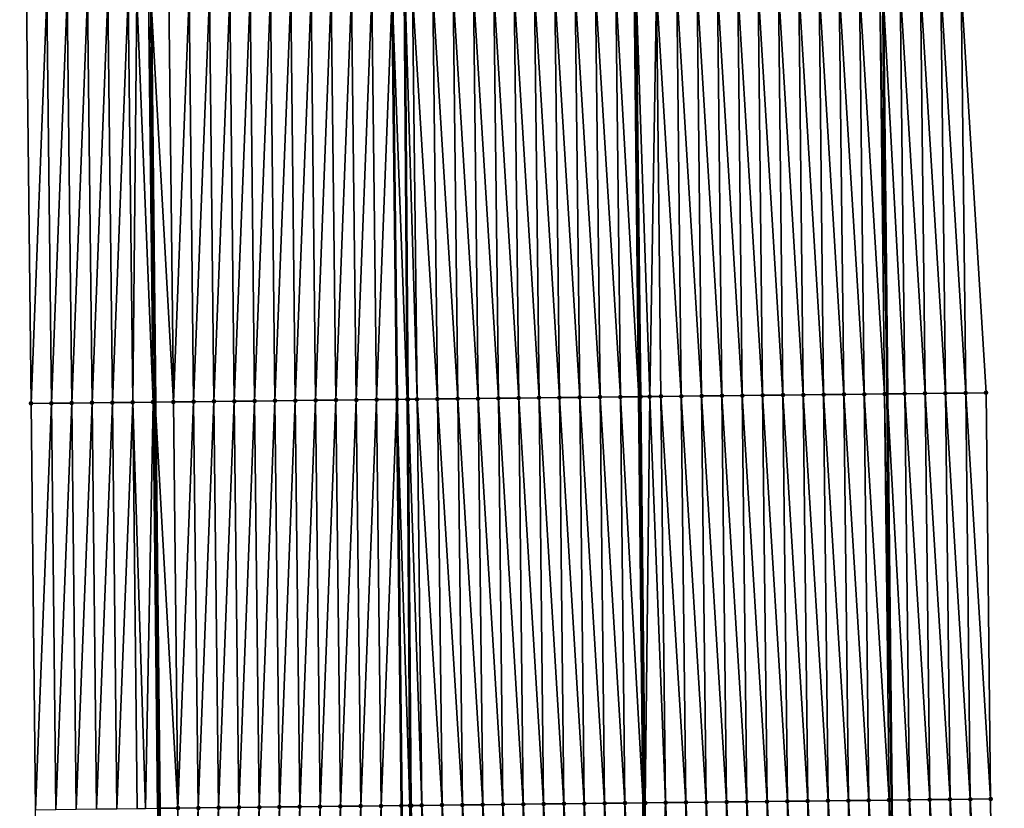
# Model space of a CAD drawing. Header units: feet. Extents: x 2010743 to 2022806, y 818705 to 837694.
# Tile 323 of 531: x 2011468 to 2011517, y 829394 to 829432. Entities that reach past the tile are written whole.
import ezdxf

# ---------------------------------------------------------------- set-up
doc = ezdxf.new("R2010")
doc.units = ezdxf.units.FT
doc.header["$MEASUREMENT"] = 0
for name, color, linetype, lineweight in [('EP_Travel Lane', 172, 'Continuous', 53), ('Road Shots', 141, 'Continuous', 100), ('STRIPING', 60, 'Continuous', 53)]:
    doc.layers.add(name, color=color, linetype=linetype, lineweight=lineweight)
doc.layers.add('I-77-MM17-21_NB-Surface-Border', color=7, linetype='Continuous')
doc.layers.add('I-77-MM17-21_NB-Surface-TIN', color=7, linetype='Continuous')

msp = doc.modelspace()

# ---------------------------------------------------------------- linework, layer by layer
at = {"layer": 'EP_Travel Lane'}
for points in [[(2011510.073, 829513.959, 319.701), (2011510.275, 829493.961, 319.572), (2011510.478, 829473.962, 319.456), (2011510.68, 829453.964, 319.32), (2011510.889, 829433.977, 319.204), (2011511.101, 829413.978, 319.111), (2011511.313, 829393.98, 319.007), (2011511.525, 829373.981, 318.9), (2011511.737, 829353.983, 318.742), (2011511.948, 829333.984, 318.616), (2011512.16, 829313.986, 318.464), (2011512.372, 829293.987, 318.354), (2011512.584, 829273.989, 318.244), (2011512.796, 829253.99, 318.126)], [(2011474.052, 829513.574, 319.955), (2011474.254, 829493.575, 319.824), (2011474.456, 829473.577, 319.69), (2011474.658, 829453.578, 319.544), (2011474.868, 829433.572, 319.424), (2011475.08, 829413.574, 319.31), (2011475.292, 829393.575, 319.206), (2011475.504, 829373.576, 319.098), (2011475.715, 829353.578, 318.956), (2011475.927, 829333.579, 318.852), (2011476.139, 829313.581, 318.726), (2011476.351, 829293.582, 318.597), (2011476.563, 829273.584, 318.471), (2011476.775, 829253.585, 318.372)]]:
    msp.add_polyline3d(points, dxfattribs=at)
at = {"layer": 'I-77-MM17-21_NB-Surface-Border', "color": 3, "linetype": 'Continuous', "lineweight": -3}
for points in [[(2011512.88, 829513.99, 319.618), (2011513.093, 829493.992, 319.485), (2011513.307, 829473.993, 319.372), (2011514.52, 829454.005, 319.215), (2011514.741, 829434.021, 319.101), (2011515.965, 829414.033, 318.979), (2011516.189, 829394.035, 318.871), (2011516.413, 829374.037, 318.757), (2011516.637, 829354.038, 318.609), (2011516.861, 829334.04, 318.463), (2011516.085, 829314.03, 318.341), (2011515.309, 829294.021, 318.255), (2011514.534, 829274.011, 318.177), (2011514.758, 829254.012, 318.068)], [(2011470.951, 829253.521, 318.21), (2011470.584, 829273.518, 318.318), (2011470.355, 829293.516, 318.447), (2011469.819, 829313.511, 318.565), (2011469.473, 829333.508, 318.682), (2011469.64, 829353.511, 318.801), (2011469.416, 829373.509, 318.931), (2011469.192, 829393.507, 319.056), (2011468.968, 829413.506, 319.161), (2011468.744, 829433.504, 319.267), (2011468.409, 829453.513, 319.373), (2011468.695, 829473.516, 319.535), (2011468.477, 829493.514, 319.673), (2011468.407, 829513.514, 319.807)]]:
    msp.add_polyline3d(points, dxfattribs=at)
at = {"layer": 'I-77-MM17-21_NB-Surface-TIN', "color": 128, "linetype": 'Continuous', "lineweight": -3}
for points in [[(2011493.967, 829413.785, 319.297), (2011493.743, 829433.784, 319.398), (2011492.743, 829433.772, 319.423)], [(2011494.967, 829413.796, 319.279), (2011494.743, 829433.795, 319.374), (2011493.743, 829433.784, 319.398)], [(2011493.967, 829413.785, 319.297), (2011494.967, 829413.796, 319.279), (2011493.743, 829433.784, 319.398)], [(2011495.967, 829413.808, 319.262), (2011495.742, 829433.806, 319.356), (2011494.743, 829433.795, 319.374)], [(2011494.967, 829413.796, 319.279), (2011495.967, 829413.808, 319.262), (2011494.743, 829433.795, 319.374)], [(2011496.966, 829413.819, 319.249), (2011496.742, 829433.818, 319.341), (2011495.742, 829433.806, 319.356)], [(2011495.967, 829413.808, 319.262), (2011496.966, 829413.819, 319.249), (2011495.742, 829433.806, 319.356)], [(2011497.966, 829413.83, 319.241), (2011497.742, 829433.829, 319.332), (2011496.742, 829433.818, 319.341)], [(2011496.966, 829413.819, 319.249), (2011497.966, 829413.83, 319.241), (2011496.742, 829433.818, 319.341)], [(2011497.742, 829433.829, 319.332), (2011498.882, 829413.841, 319.228), (2011498.67, 829433.839, 319.31)], [(2011497.966, 829413.83, 319.241), (2011498.882, 829413.841, 319.228), (2011497.742, 829433.829, 319.332)], [(2011498.966, 829413.842, 319.227), (2011498.742, 829433.84, 319.309), (2011498.67, 829433.839, 319.31)], [(2011498.966, 829413.842, 319.227), (2011498.67, 829433.839, 319.31), (2011498.882, 829413.841, 319.228)], [(2011499.415, 829413.847, 319.238), (2011499.742, 829433.851, 319.318), (2011498.742, 829433.84, 319.309)], [(2011498.966, 829413.842, 319.227), (2011499.415, 829413.847, 319.238), (2011498.742, 829433.84, 319.309)], [(2011499.415, 829413.847, 319.238), (2011499.966, 829413.853, 319.239), (2011499.742, 829433.851, 319.318)], [(2011500.966, 829413.864, 319.213), (2011500.742, 829433.863, 319.303), (2011499.742, 829433.851, 319.318)], [(2011499.966, 829413.853, 319.239), (2011500.966, 829413.864, 319.213), (2011499.742, 829433.851, 319.318)], [(2011501.966, 829413.875, 319.203), (2011501.742, 829433.874, 319.293), (2011500.742, 829433.863, 319.303)], [(2011500.966, 829413.864, 319.213), (2011501.966, 829413.875, 319.203), (2011500.742, 829433.863, 319.303)], [(2011502.966, 829413.887, 319.195), (2011502.742, 829433.885, 319.284), (2011501.742, 829433.874, 319.293)], [(2011501.966, 829413.875, 319.203), (2011502.966, 829413.887, 319.195), (2011501.742, 829433.874, 319.293)], [(2011503.966, 829413.898, 319.189), (2011503.742, 829433.896, 319.28), (2011502.742, 829433.885, 319.284)], [(2011502.966, 829413.887, 319.195), (2011503.966, 829413.898, 319.189), (2011502.742, 829433.885, 319.284)], [(2011504.966, 829413.909, 319.188), (2011504.742, 829433.908, 319.275), (2011503.742, 829433.896, 319.28)], [(2011503.966, 829413.898, 319.189), (2011504.966, 829413.909, 319.188), (2011503.742, 829433.896, 319.28)], [(2011505.966, 829413.92, 319.183), (2011505.742, 829433.919, 319.273), (2011504.742, 829433.908, 319.275)], [(2011504.966, 829413.909, 319.188), (2011505.966, 829413.92, 319.183), (2011504.742, 829433.908, 319.275)], [(2011506.966, 829413.931, 319.175), (2011506.742, 829433.93, 319.267), (2011505.742, 829433.919, 319.273)], [(2011505.966, 829413.92, 319.183), (2011506.966, 829413.931, 319.175), (2011505.742, 829433.919, 319.273)], [(2011507.966, 829413.943, 319.171), (2011507.742, 829433.941, 319.259), (2011506.742, 829433.93, 319.267)], [(2011506.966, 829413.931, 319.175), (2011507.966, 829413.943, 319.171), (2011506.742, 829433.93, 319.267)], [(2011508.966, 829413.954, 319.159), (2011508.742, 829433.953, 319.246), (2011507.742, 829433.941, 319.259)], [(2011507.966, 829413.943, 319.171), (2011508.966, 829413.954, 319.159), (2011507.742, 829433.941, 319.259)], [(2011509.966, 829413.965, 319.145), (2011509.742, 829433.964, 319.237), (2011508.742, 829433.953, 319.246)], [(2011508.966, 829413.954, 319.159), (2011509.966, 829413.965, 319.145), (2011508.742, 829433.953, 319.246)], [(2011510.966, 829413.977, 319.112), (2011510.742, 829433.975, 319.205), (2011509.742, 829433.964, 319.237)], [(2011509.966, 829413.965, 319.145), (2011510.966, 829413.977, 319.112), (2011509.742, 829433.964, 319.237)], [(2011510.742, 829433.975, 319.205), (2011511.101, 829413.978, 319.111), (2011510.889, 829433.977, 319.204)], [(2011510.966, 829413.977, 319.112), (2011511.101, 829413.978, 319.111), (2011510.742, 829433.975, 319.205)], [(2011511.965, 829413.988, 319.103), (2011511.741, 829433.986, 319.198), (2011510.889, 829433.977, 319.204)], [(2011511.965, 829413.988, 319.103), (2011510.889, 829433.977, 319.204), (2011511.101, 829413.978, 319.111)], [(2011512.965, 829413.999, 319.06), (2011512.741, 829433.998, 319.158), (2011511.741, 829433.986, 319.198)], [(2011511.965, 829413.988, 319.103), (2011512.965, 829413.999, 319.06), (2011511.741, 829433.986, 319.198)], [(2011513.965, 829414.011, 319.035), (2011513.741, 829434.009, 319.127), (2011512.741, 829433.998, 319.158)], [(2011512.965, 829413.999, 319.06), (2011513.965, 829414.011, 319.035), (2011512.741, 829433.998, 319.158)], [(2011514.965, 829414.022, 319.008), (2011514.741, 829434.021, 319.101), (2011513.741, 829434.009, 319.127)], [(2011513.965, 829414.011, 319.035), (2011514.965, 829414.022, 319.008), (2011513.741, 829434.009, 319.127)], [(2011514.965, 829414.022, 319.008), (2011515.965, 829414.033, 318.979), (2011514.741, 829434.021, 319.101)], [(2011468.968, 829413.506, 319.161), (2011469.744, 829433.515, 319.298), (2011468.744, 829433.504, 319.267)], [(2011468.968, 829413.506, 319.161), (2011469.968, 829413.517, 319.189), (2011469.744, 829433.515, 319.298)], [(2011469.968, 829413.517, 319.189), (2011470.744, 829433.526, 319.324), (2011469.744, 829433.515, 319.298)], [(2011469.968, 829413.517, 319.189), (2011470.968, 829413.528, 319.214), (2011470.744, 829433.526, 319.324)], [(2011470.968, 829413.528, 319.214), (2011471.744, 829433.537, 319.36), (2011470.744, 829433.526, 319.324)], [(2011470.968, 829413.528, 319.214), (2011471.968, 829413.539, 319.247), (2011471.744, 829433.537, 319.36)], [(2011471.968, 829413.539, 319.247), (2011472.744, 829433.549, 319.381), (2011471.744, 829433.537, 319.36)], [(2011471.968, 829413.539, 319.247), (2011472.968, 829413.55, 319.265), (2011472.744, 829433.549, 319.381)], [(2011472.968, 829413.55, 319.265), (2011473.744, 829433.56, 319.41), (2011472.744, 829433.549, 319.381)], [(2011472.968, 829413.55, 319.265), (2011473.968, 829413.561, 319.29), (2011473.744, 829433.56, 319.41)], [(2011473.968, 829413.561, 319.29), (2011474.169, 829433.564, 319.421), (2011473.744, 829433.56, 319.41)], [(2011473.968, 829413.561, 319.29), (2011474.968, 829413.572, 319.309), (2011474.169, 829433.564, 319.421)], [(2011474.968, 829413.572, 319.309), (2011474.744, 829433.571, 319.423), (2011474.169, 829433.564, 319.421)], [(2011474.744, 829433.571, 319.423), (2011475.08, 829413.574, 319.31), (2011474.868, 829433.572, 319.424)], [(2011474.968, 829413.572, 319.309), (2011475.08, 829413.574, 319.31), (2011474.744, 829433.571, 319.423)], [(2011475.968, 829413.583, 319.311), (2011475.744, 829433.582, 319.432), (2011474.868, 829433.572, 319.424)], [(2011475.968, 829413.583, 319.311), (2011474.868, 829433.572, 319.424), (2011475.08, 829413.574, 319.31)], [(2011475.968, 829413.583, 319.311), (2011476.744, 829433.593, 319.439), (2011475.744, 829433.582, 319.432)], [(2011475.968, 829413.583, 319.311), (2011476.968, 829413.595, 319.323), (2011476.744, 829433.593, 319.439)], [(2011476.968, 829413.595, 319.323), (2011477.744, 829433.604, 319.451), (2011476.744, 829433.593, 319.439)], [(2011476.968, 829413.595, 319.323), (2011477.968, 829413.606, 319.334), (2011477.744, 829433.604, 319.451)], [(2011477.968, 829413.606, 319.334), (2011478.744, 829433.615, 319.46), (2011477.744, 829433.604, 319.451)], [(2011477.968, 829413.606, 319.334), (2011478.968, 829413.617, 319.342), (2011478.744, 829433.615, 319.46)], [(2011478.968, 829413.617, 319.342), (2011479.744, 829433.626, 319.467), (2011478.744, 829433.615, 319.46)], [(2011478.968, 829413.617, 319.342), (2011479.968, 829413.628, 319.348), (2011479.744, 829433.626, 319.467)], [(2011479.968, 829413.628, 319.348), (2011480.743, 829433.638, 319.472), (2011479.744, 829433.626, 319.467)], [(2011479.968, 829413.628, 319.348), (2011480.967, 829413.639, 319.353), (2011480.743, 829433.638, 319.472)], [(2011480.967, 829413.639, 319.353), (2011481.743, 829433.649, 319.48), (2011480.743, 829433.638, 319.472)], [(2011480.967, 829413.639, 319.353), (2011481.967, 829413.65, 319.361), (2011481.743, 829433.649, 319.48)], [(2011481.967, 829413.65, 319.361), (2011482.743, 829433.66, 319.486), (2011481.743, 829433.649, 319.48)], [(2011481.967, 829413.65, 319.361), (2011482.967, 829413.662, 319.371), (2011482.743, 829433.66, 319.486)], [(2011482.967, 829413.662, 319.371), (2011483.743, 829433.671, 319.495), (2011482.743, 829433.66, 319.486)], [(2011482.967, 829413.662, 319.371), (2011483.967, 829413.673, 319.384), (2011483.743, 829433.671, 319.495)], [(2011483.967, 829413.673, 319.384), (2011484.743, 829433.682, 319.507), (2011483.743, 829433.671, 319.495)], [(2011483.967, 829413.673, 319.384), (2011484.967, 829413.684, 319.397), (2011484.743, 829433.682, 319.507)], [(2011484.967, 829413.684, 319.397), (2011485.743, 829433.693, 319.52), (2011484.743, 829433.682, 319.507)], [(2011484.967, 829413.684, 319.397), (2011485.967, 829413.695, 319.408), (2011485.743, 829433.693, 319.52)], [(2011485.967, 829413.695, 319.408), (2011486.743, 829433.705, 319.526), (2011485.743, 829433.693, 319.52)], [(2011485.967, 829413.695, 319.408), (2011486.967, 829413.706, 319.417), (2011486.743, 829433.705, 319.526)], [(2011487.48, 829413.712, 319.42), (2011487.327, 829433.711, 319.531), (2011486.743, 829433.705, 319.526)], [(2011487.48, 829413.712, 319.42), (2011486.743, 829433.705, 319.526), (2011486.967, 829413.706, 319.417)], [(2011487.524, 829413.712, 319.42), (2011487.378, 829433.712, 319.531), (2011487.327, 829433.711, 319.531)], [(2011487.48, 829413.712, 319.42), (2011487.524, 829413.712, 319.42), (2011487.327, 829433.711, 319.531)], [(2011487.967, 829413.717, 319.414), (2011487.743, 829433.716, 319.526), (2011487.378, 829433.712, 319.531)], [(2011487.524, 829413.712, 319.42), (2011487.967, 829413.717, 319.414), (2011487.378, 829433.712, 319.531)], [(2011488.967, 829413.729, 319.393), (2011488.743, 829433.727, 319.501), (2011487.743, 829433.716, 319.526)], [(2011487.967, 829413.717, 319.414), (2011488.967, 829413.729, 319.393), (2011487.743, 829433.716, 319.526)], [(2011489.967, 829413.74, 319.376), (2011489.743, 829433.738, 319.482), (2011488.743, 829433.727, 319.501)], [(2011488.967, 829413.729, 319.393), (2011489.967, 829413.74, 319.376), (2011488.743, 829433.727, 319.501)], [(2011490.967, 829413.751, 319.359), (2011490.743, 829433.75, 319.465), (2011489.743, 829433.738, 319.482)], [(2011489.967, 829413.74, 319.376), (2011490.967, 829413.751, 319.359), (2011489.743, 829433.738, 319.482)], [(2011491.967, 829413.763, 319.339), (2011491.743, 829433.761, 319.442), (2011490.743, 829433.75, 319.465)], [(2011490.967, 829413.751, 319.359), (2011491.967, 829413.763, 319.339), (2011490.743, 829433.75, 319.465)], [(2011492.967, 829413.774, 319.322), (2011492.743, 829433.772, 319.423), (2011491.743, 829433.761, 319.442)], [(2011491.967, 829413.763, 319.339), (2011492.967, 829413.774, 319.322), (2011491.743, 829433.761, 319.442)], [(2011492.967, 829413.774, 319.322), (2011493.967, 829413.785, 319.297), (2011492.743, 829433.772, 319.423)], [(2011505.19, 829393.91, 319.092), (2011504.966, 829413.909, 319.188), (2011503.966, 829413.898, 319.189)], [(2011506.19, 829393.922, 319.088), (2011505.966, 829413.92, 319.183), (2011504.966, 829413.909, 319.188)], [(2011505.19, 829393.91, 319.092), (2011506.19, 829393.922, 319.088), (2011504.966, 829413.909, 319.188)], [(2011507.19, 829393.933, 319.076), (2011506.966, 829413.931, 319.175), (2011505.966, 829413.92, 319.183)], [(2011506.19, 829393.922, 319.088), (2011507.19, 829393.933, 319.076), (2011505.966, 829413.92, 319.183)], [(2011508.19, 829393.944, 319.07), (2011507.966, 829413.943, 319.171), (2011506.966, 829413.931, 319.175)], [(2011507.19, 829393.933, 319.076), (2011508.19, 829393.944, 319.07), (2011506.966, 829413.931, 319.175)], [(2011509.19, 829393.955, 319.062), (2011508.966, 829413.954, 319.159), (2011507.966, 829413.943, 319.171)], [(2011508.19, 829393.944, 319.07), (2011509.19, 829393.955, 319.062), (2011507.966, 829413.943, 319.171)], [(2011510.19, 829393.967, 319.049), (2011509.966, 829413.965, 319.145), (2011508.966, 829413.954, 319.159)], [(2011509.19, 829393.955, 319.062), (2011510.19, 829393.967, 319.049), (2011508.966, 829413.954, 319.159)], [(2011511.19, 829393.978, 319.008), (2011510.966, 829413.977, 319.112), (2011509.966, 829413.965, 319.145)], [(2011510.19, 829393.967, 319.049), (2011511.19, 829393.978, 319.008), (2011509.966, 829413.965, 319.145)], [(2011510.966, 829413.977, 319.112), (2011511.313, 829393.98, 319.007), (2011511.101, 829413.978, 319.111)], [(2011511.19, 829393.978, 319.008), (2011511.313, 829393.98, 319.007), (2011510.966, 829413.977, 319.112)], [(2011512.19, 829393.989, 319.001), (2011511.965, 829413.988, 319.103), (2011511.101, 829413.978, 319.111)], [(2011512.19, 829393.989, 319.001), (2011511.101, 829413.978, 319.111), (2011511.313, 829393.98, 319.007)], [(2011513.189, 829394.001, 318.956), (2011512.965, 829413.999, 319.06), (2011511.965, 829413.988, 319.103)], [(2011512.19, 829393.989, 319.001), (2011513.189, 829394.001, 318.956), (2011511.965, 829413.988, 319.103)], [(2011514.189, 829394.012, 318.931), (2011513.965, 829414.011, 319.035), (2011512.965, 829413.999, 319.06)], [(2011513.189, 829394.001, 318.956), (2011514.189, 829394.012, 318.931), (2011512.965, 829413.999, 319.06)], [(2011515.189, 829394.024, 318.9), (2011514.965, 829414.022, 319.008), (2011513.965, 829414.011, 319.035)], [(2011514.189, 829394.012, 318.931), (2011515.189, 829394.024, 318.9), (2011513.965, 829414.011, 319.035)], [(2011516.189, 829394.035, 318.871), (2011515.965, 829414.033, 318.979), (2011514.965, 829414.022, 319.008)], [(2011515.189, 829394.024, 318.9), (2011516.189, 829394.035, 318.871), (2011514.965, 829414.022, 319.008)], [(2011469.192, 829393.507, 319.056), (2011469.968, 829413.517, 319.189), (2011468.968, 829413.506, 319.161)], [(2011469.192, 829393.507, 319.056), (2011470.192, 829393.518, 319.085), (2011469.968, 829413.517, 319.189)], [(2011470.192, 829393.518, 319.085), (2011470.968, 829413.528, 319.214), (2011469.968, 829413.517, 319.189)], [(2011470.192, 829393.518, 319.085), (2011471.192, 829393.53, 319.112), (2011470.968, 829413.528, 319.214)], [(2011471.192, 829393.53, 319.112), (2011471.968, 829413.539, 319.247), (2011470.968, 829413.528, 319.214)], [(2011471.192, 829393.53, 319.112), (2011472.192, 829393.541, 319.142), (2011471.968, 829413.539, 319.247)], [(2011472.192, 829393.541, 319.142), (2011472.968, 829413.55, 319.265), (2011471.968, 829413.539, 319.247)], [(2011472.192, 829393.541, 319.142), (2011473.192, 829393.552, 319.151), (2011472.968, 829413.55, 319.265)], [(2011473.192, 829393.552, 319.151), (2011473.968, 829413.561, 319.29), (2011472.968, 829413.55, 319.265)], [(2011473.192, 829393.552, 319.151), (2011474.192, 829393.563, 319.183), (2011473.968, 829413.561, 319.29)], [(2011474.59, 829393.567, 319.212), (2011474.968, 829413.572, 319.309), (2011473.968, 829413.561, 319.29)], [(2011474.192, 829393.563, 319.183), (2011474.59, 829393.567, 319.212), (2011473.968, 829413.561, 319.29)], [(2011474.59, 829393.567, 319.212), (2011475.192, 829393.574, 319.205), (2011474.968, 829413.572, 319.309)], [(2011474.968, 829413.572, 319.309), (2011475.292, 829393.575, 319.206), (2011475.08, 829413.574, 319.31)], [(2011475.192, 829393.574, 319.205), (2011475.292, 829393.575, 319.206), (2011474.968, 829413.572, 319.309)], [(2011476.192, 829393.585, 319.207), (2011475.968, 829413.583, 319.311), (2011475.08, 829413.574, 319.31)], [(2011476.192, 829393.585, 319.207), (2011475.08, 829413.574, 319.31), (2011475.292, 829393.575, 319.206)], [(2011476.192, 829393.585, 319.207), (2011476.968, 829413.595, 319.323), (2011475.968, 829413.583, 319.311)], [(2011476.192, 829393.585, 319.207), (2011477.192, 829393.596, 319.222), (2011476.968, 829413.595, 319.323)], [(2011477.192, 829393.596, 319.222), (2011477.968, 829413.606, 319.334), (2011476.968, 829413.595, 319.323)], [(2011477.192, 829393.596, 319.222), (2011478.192, 829393.607, 319.235), (2011477.968, 829413.606, 319.334)], [(2011478.192, 829393.607, 319.235), (2011478.968, 829413.617, 319.342), (2011477.968, 829413.606, 319.334)], [(2011478.192, 829393.607, 319.235), (2011479.192, 829393.618, 319.247), (2011478.968, 829413.617, 319.342)], [(2011479.192, 829393.618, 319.247), (2011479.968, 829413.628, 319.348), (2011478.968, 829413.617, 319.342)], [(2011479.192, 829393.618, 319.247), (2011480.192, 829393.63, 319.257), (2011479.968, 829413.628, 319.348)], [(2011480.192, 829393.63, 319.257), (2011480.967, 829413.639, 319.353), (2011479.968, 829413.628, 319.348)], [(2011480.192, 829393.63, 319.257), (2011481.191, 829393.641, 319.266), (2011480.967, 829413.639, 319.353)], [(2011481.191, 829393.641, 319.266), (2011481.967, 829413.65, 319.361), (2011480.967, 829413.639, 319.353)], [(2011481.191, 829393.641, 319.266), (2011482.191, 829393.652, 319.274), (2011481.967, 829413.65, 319.361)], [(2011482.191, 829393.652, 319.274), (2011482.967, 829413.662, 319.371), (2011481.967, 829413.65, 319.361)], [(2011482.191, 829393.652, 319.274), (2011483.191, 829393.663, 319.282), (2011482.967, 829413.662, 319.371)], [(2011483.191, 829393.663, 319.282), (2011483.967, 829413.673, 319.384), (2011482.967, 829413.662, 319.371)], [(2011483.191, 829393.663, 319.282), (2011484.191, 829393.674, 319.296), (2011483.967, 829413.673, 319.384)], [(2011484.191, 829393.674, 319.296), (2011484.967, 829413.684, 319.397), (2011483.967, 829413.673, 319.384)], [(2011484.191, 829393.674, 319.296), (2011485.191, 829393.685, 319.309), (2011484.967, 829413.684, 319.397)], [(2011485.191, 829393.685, 319.309), (2011485.967, 829413.695, 319.408), (2011484.967, 829413.684, 319.397)], [(2011485.191, 829393.685, 319.309), (2011486.191, 829393.696, 319.33), (2011485.967, 829413.695, 319.408)], [(2011486.191, 829393.696, 319.33), (2011486.967, 829413.706, 319.417), (2011485.967, 829413.695, 319.408)], [(2011486.191, 829393.696, 319.33), (2011487.191, 829393.707, 319.342), (2011486.967, 829413.706, 319.417)], [(2011487.608, 829393.712, 319.343), (2011487.48, 829413.712, 319.42), (2011486.967, 829413.706, 319.417)], [(2011487.608, 829393.712, 319.343), (2011486.967, 829413.706, 319.417), (2011487.191, 829393.707, 319.342)], [(2011487.608, 829393.712, 319.343), (2011487.675, 829393.713, 319.343), (2011487.48, 829413.712, 319.42)], [(2011487.675, 829393.713, 319.343), (2011487.524, 829413.712, 319.42), (2011487.48, 829413.712, 319.42)], [(2011488.191, 829393.719, 319.337), (2011487.967, 829413.717, 319.414), (2011487.524, 829413.712, 319.42)], [(2011487.675, 829393.713, 319.343), (2011488.191, 829393.719, 319.337), (2011487.524, 829413.712, 319.42)], [(2011489.191, 829393.73, 319.313), (2011488.967, 829413.729, 319.393), (2011487.967, 829413.717, 319.414)], [(2011488.191, 829393.719, 319.337), (2011489.191, 829393.73, 319.313), (2011487.967, 829413.717, 319.414)], [(2011490.191, 829393.741, 319.294), (2011489.967, 829413.74, 319.376), (2011488.967, 829413.729, 319.393)], [(2011489.191, 829393.73, 319.313), (2011490.191, 829393.741, 319.294), (2011488.967, 829413.729, 319.393)], [(2011491.191, 829393.753, 319.274), (2011490.967, 829413.751, 319.359), (2011489.967, 829413.74, 319.376)], [(2011490.191, 829393.741, 319.294), (2011491.191, 829393.753, 319.274), (2011489.967, 829413.74, 319.376)], [(2011492.191, 829393.764, 319.255), (2011491.967, 829413.763, 319.339), (2011490.967, 829413.751, 319.359)], [(2011491.191, 829393.753, 319.274), (2011492.191, 829393.764, 319.255), (2011490.967, 829413.751, 319.359)], [(2011493.191, 829393.775, 319.238), (2011492.967, 829413.774, 319.322), (2011491.967, 829413.763, 319.339)], [(2011492.191, 829393.764, 319.255), (2011493.191, 829393.775, 319.238), (2011491.967, 829413.763, 319.339)], [(2011494.191, 829393.787, 319.214), (2011493.967, 829413.785, 319.297), (2011492.967, 829413.774, 319.322)], [(2011493.191, 829393.775, 319.238), (2011494.191, 829393.787, 319.214), (2011492.967, 829413.774, 319.322)], [(2011495.191, 829393.798, 319.193), (2011494.967, 829413.796, 319.279), (2011493.967, 829413.785, 319.297)], [(2011494.191, 829393.787, 319.214), (2011495.191, 829393.798, 319.193), (2011493.967, 829413.785, 319.297)], [(2011496.191, 829393.809, 319.178), (2011495.967, 829413.808, 319.262), (2011494.967, 829413.796, 319.279)], [(2011495.191, 829393.798, 319.193), (2011496.191, 829393.809, 319.178), (2011494.967, 829413.796, 319.279)], [(2011497.19, 829393.82, 319.166), (2011496.966, 829413.819, 319.249), (2011495.967, 829413.808, 319.262)], [(2011496.191, 829393.809, 319.178), (2011497.19, 829393.82, 319.166), (2011495.967, 829413.808, 319.262)], [(2011498.19, 829393.832, 319.158), (2011497.966, 829413.83, 319.241), (2011496.966, 829413.819, 319.249)], [(2011497.19, 829393.82, 319.166), (2011498.19, 829393.832, 319.158), (2011496.966, 829413.819, 319.249)], [(2011497.966, 829413.83, 319.241), (2011499.094, 829393.842, 319.143), (2011498.882, 829413.841, 319.228)], [(2011498.19, 829393.832, 319.158), (2011499.094, 829393.842, 319.143), (2011497.966, 829413.83, 319.241)], [(2011499.19, 829393.843, 319.141), (2011498.966, 829413.842, 319.227), (2011498.882, 829413.841, 319.228)], [(2011499.19, 829393.843, 319.141), (2011498.882, 829413.841, 319.228), (2011499.094, 829393.842, 319.143)], [(2011499.19, 829393.843, 319.141), (2011499.415, 829413.847, 319.238), (2011498.966, 829413.842, 319.227)], [(2011499.19, 829393.843, 319.141), (2011500.19, 829393.854, 319.145), (2011499.415, 829413.847, 319.238)], [(2011500.19, 829393.854, 319.145), (2011499.966, 829413.853, 319.239), (2011499.415, 829413.847, 319.238)], [(2011501.19, 829393.866, 319.122), (2011500.966, 829413.864, 319.213), (2011499.966, 829413.853, 319.239)], [(2011500.19, 829393.854, 319.145), (2011501.19, 829393.866, 319.122), (2011499.966, 829413.853, 319.239)], [(2011502.19, 829393.877, 319.111), (2011501.966, 829413.875, 319.203), (2011500.966, 829413.864, 319.213)], [(2011501.19, 829393.866, 319.122), (2011502.19, 829393.877, 319.111), (2011500.966, 829413.864, 319.213)], [(2011503.19, 829393.888, 319.102), (2011502.966, 829413.887, 319.195), (2011501.966, 829413.875, 319.203)], [(2011502.19, 829393.877, 319.111), (2011503.19, 829393.888, 319.102), (2011501.966, 829413.875, 319.203)], [(2011504.19, 829393.899, 319.096), (2011503.966, 829413.898, 319.189), (2011502.966, 829413.887, 319.195)], [(2011503.19, 829393.888, 319.102), (2011504.19, 829393.899, 319.096), (2011502.966, 829413.887, 319.195)], [(2011504.19, 829393.899, 319.096), (2011505.19, 829393.91, 319.092), (2011503.966, 829413.898, 319.189)], [(2011475.192, 829393.574, 319.205), (2011475.504, 829373.576, 319.098), (2011475.292, 829393.575, 319.206)], [(2011476.416, 829373.587, 319.1), (2011476.192, 829393.585, 319.207), (2011475.292, 829393.575, 319.206)], [(2011476.416, 829373.587, 319.1), (2011475.292, 829393.575, 319.206), (2011475.504, 829373.576, 319.098)], [(2011476.416, 829373.587, 319.1), (2011477.192, 829393.596, 319.222), (2011476.192, 829393.585, 319.207)], [(2011476.416, 829373.587, 319.1), (2011477.416, 829373.598, 319.116), (2011477.192, 829393.596, 319.222)], [(2011477.416, 829373.598, 319.116), (2011478.192, 829393.607, 319.235), (2011477.192, 829393.596, 319.222)], [(2011477.416, 829373.598, 319.116), (2011478.416, 829373.609, 319.131), (2011478.192, 829393.607, 319.235)], [(2011478.416, 829373.609, 319.131), (2011479.192, 829393.618, 319.247), (2011478.192, 829393.607, 319.235)], [(2011478.416, 829373.609, 319.131), (2011479.416, 829373.62, 319.143), (2011479.192, 829393.618, 319.247)], [(2011479.416, 829373.62, 319.143), (2011480.192, 829393.63, 319.257), (2011479.192, 829393.618, 319.247)], [(2011479.416, 829373.62, 319.143), (2011480.416, 829373.631, 319.154), (2011480.192, 829393.63, 319.257)], [(2011480.416, 829373.631, 319.154), (2011481.191, 829393.641, 319.266), (2011480.192, 829393.63, 319.257)], [(2011480.416, 829373.631, 319.154), (2011481.415, 829373.642, 319.165), (2011481.191, 829393.641, 319.266)], [(2011481.415, 829373.642, 319.165), (2011482.191, 829393.652, 319.274), (2011481.191, 829393.641, 319.266)], [(2011481.415, 829373.642, 319.165), (2011482.415, 829373.653, 319.175), (2011482.191, 829393.652, 319.274)], [(2011482.415, 829373.653, 319.175), (2011483.191, 829393.663, 319.282), (2011482.191, 829393.652, 319.274)], [(2011482.415, 829373.653, 319.175), (2011483.415, 829373.664, 319.187), (2011483.191, 829393.663, 319.282)], [(2011483.415, 829373.664, 319.187), (2011484.191, 829393.674, 319.296), (2011483.191, 829393.663, 319.282)], [(2011483.415, 829373.664, 319.187), (2011484.415, 829373.676, 319.203), (2011484.191, 829393.674, 319.296)], [(2011484.415, 829373.676, 319.203), (2011485.191, 829393.685, 319.309), (2011484.191, 829393.674, 319.296)], [(2011484.415, 829373.676, 319.203), (2011485.415, 829373.687, 319.221), (2011485.191, 829393.685, 319.309)], [(2011485.415, 829373.687, 319.221), (2011486.191, 829393.696, 319.33), (2011485.191, 829393.685, 319.309)], [(2011485.415, 829373.687, 319.221), (2011486.415, 829373.698, 319.242), (2011486.191, 829393.696, 319.33)], [(2011486.415, 829373.698, 319.242), (2011487.191, 829393.707, 319.342), (2011486.191, 829393.696, 319.33)], [(2011486.415, 829373.698, 319.242), (2011487.415, 829373.709, 319.252), (2011487.191, 829393.707, 319.342)], [(2011487.608, 829393.712, 319.343), (2011487.191, 829393.707, 319.342), (2011487.415, 829373.709, 319.252)], [(2011488.023, 829373.716, 319.258), (2011487.608, 829393.712, 319.343), (2011487.415, 829373.709, 319.252)], [(2011488.023, 829373.716, 319.258), (2011487.675, 829393.713, 319.343), (2011487.608, 829393.712, 319.343)], [(2011488.123, 829373.717, 319.258), (2011488.191, 829393.719, 319.337), (2011487.675, 829393.713, 319.343)], [(2011488.023, 829373.716, 319.258), (2011488.123, 829373.717, 319.258), (2011487.675, 829393.713, 319.343)], [(2011488.123, 829373.717, 319.258), (2011488.415, 829373.72, 319.255), (2011488.191, 829393.719, 319.337)], [(2011489.415, 829373.731, 319.233), (2011489.191, 829393.73, 319.313), (2011488.191, 829393.719, 319.337)], [(2011488.415, 829373.72, 319.255), (2011489.415, 829373.731, 319.233), (2011488.191, 829393.719, 319.337)], [(2011490.415, 829373.743, 319.212), (2011490.191, 829393.741, 319.294), (2011489.191, 829393.73, 319.313)], [(2011489.415, 829373.731, 319.233), (2011490.415, 829373.743, 319.212), (2011489.191, 829393.73, 319.313)], [(2011491.415, 829373.754, 319.194), (2011491.191, 829393.753, 319.274), (2011490.191, 829393.741, 319.294)], [(2011490.415, 829373.743, 319.212), (2011491.415, 829373.754, 319.194), (2011490.191, 829393.741, 319.294)], [(2011492.415, 829373.765, 319.176), (2011492.191, 829393.764, 319.255), (2011491.191, 829393.753, 319.274)], [(2011491.415, 829373.754, 319.194), (2011492.415, 829373.765, 319.176), (2011491.191, 829393.753, 319.274)], [(2011493.415, 829373.777, 319.163), (2011493.191, 829393.775, 319.238), (2011492.191, 829393.764, 319.255)], [(2011492.415, 829373.765, 319.176), (2011493.415, 829373.777, 319.163), (2011492.191, 829393.764, 319.255)], [(2011494.415, 829373.788, 319.143), (2011494.191, 829393.787, 319.214), (2011493.191, 829393.775, 319.238)], [(2011493.415, 829373.777, 319.163), (2011494.415, 829373.788, 319.143), (2011493.191, 829393.775, 319.238)], [(2011495.415, 829373.799, 319.125), (2011495.191, 829393.798, 319.193), (2011494.191, 829393.787, 319.214)], [(2011494.415, 829373.788, 319.143), (2011495.415, 829373.799, 319.125), (2011494.191, 829393.787, 319.214)], [(2011496.415, 829373.811, 319.111), (2011496.191, 829393.809, 319.178), (2011495.191, 829393.798, 319.193)], [(2011495.415, 829373.799, 319.125), (2011496.415, 829373.811, 319.111), (2011495.191, 829393.798, 319.193)], [(2011497.414, 829373.822, 319.101), (2011497.19, 829393.82, 319.166), (2011496.191, 829393.809, 319.178)], [(2011496.415, 829373.811, 319.111), (2011497.414, 829373.822, 319.101), (2011496.191, 829393.809, 319.178)], [(2011498.414, 829373.833, 319.093), (2011498.19, 829393.832, 319.158), (2011497.19, 829393.82, 319.166)], [(2011497.414, 829373.822, 319.101), (2011498.414, 829373.833, 319.093), (2011497.19, 829393.82, 319.166)], [(2011498.19, 829393.832, 319.158), (2011499.306, 829373.843, 319.08), (2011499.094, 829393.842, 319.143)], [(2011498.414, 829373.833, 319.093), (2011499.306, 829373.843, 319.08), (2011498.19, 829393.832, 319.158)], [(2011499.414, 829373.844, 319.079), (2011499.19, 829393.843, 319.141), (2011499.094, 829393.842, 319.143)], [(2011499.414, 829373.844, 319.079), (2011499.094, 829393.842, 319.143), (2011499.306, 829373.843, 319.08)], [(2011499.414, 829373.844, 319.079), (2011500.19, 829393.854, 319.145), (2011499.19, 829393.843, 319.141)], [(2011499.414, 829373.844, 319.079), (2011500.414, 829373.856, 319.075), (2011500.19, 829393.854, 319.145)], [(2011501.414, 829373.867, 319.05), (2011501.19, 829393.866, 319.122), (2011500.19, 829393.854, 319.145)], [(2011500.414, 829373.856, 319.075), (2011501.414, 829373.867, 319.05), (2011500.19, 829393.854, 319.145)], [(2011502.414, 829373.878, 319.034), (2011502.19, 829393.877, 319.111), (2011501.19, 829393.866, 319.122)], [(2011501.414, 829373.867, 319.05), (2011502.414, 829373.878, 319.034), (2011501.19, 829393.866, 319.122)], [(2011503.414, 829373.889, 319.022), (2011503.19, 829393.888, 319.102), (2011502.19, 829393.877, 319.111)], [(2011502.414, 829373.878, 319.034), (2011503.414, 829373.889, 319.022), (2011502.19, 829393.877, 319.111)], [(2011504.414, 829373.901, 319.015), (2011504.19, 829393.899, 319.096), (2011503.19, 829393.888, 319.102)], [(2011503.414, 829373.889, 319.022), (2011504.414, 829373.901, 319.015), (2011503.19, 829393.888, 319.102)], [(2011505.414, 829373.912, 319.008), (2011505.19, 829393.91, 319.092), (2011504.19, 829393.899, 319.096)], [(2011504.414, 829373.901, 319.015), (2011505.414, 829373.912, 319.008), (2011504.19, 829393.899, 319.096)], [(2011506.414, 829373.923, 318.998), (2011506.19, 829393.922, 319.088), (2011505.19, 829393.91, 319.092)], [(2011505.414, 829373.912, 319.008), (2011506.414, 829373.923, 318.998), (2011505.19, 829393.91, 319.092)], [(2011507.414, 829373.934, 318.985), (2011507.19, 829393.933, 319.076), (2011506.19, 829393.922, 319.088)], [(2011506.414, 829373.923, 318.998), (2011507.414, 829373.934, 318.985), (2011506.19, 829393.922, 319.088)], [(2011508.414, 829373.946, 318.974), (2011508.19, 829393.944, 319.07), (2011507.19, 829393.933, 319.076)], [(2011507.414, 829373.934, 318.985), (2011508.414, 829373.946, 318.974), (2011507.19, 829393.933, 319.076)], [(2011509.414, 829373.957, 318.96), (2011509.19, 829393.955, 319.062), (2011508.19, 829393.944, 319.07)], [(2011508.414, 829373.946, 318.974), (2011509.414, 829373.957, 318.96), (2011508.19, 829393.944, 319.07)], [(2011510.414, 829373.968, 318.939), (2011510.19, 829393.967, 319.049), (2011509.19, 829393.955, 319.062)], [(2011509.414, 829373.957, 318.96), (2011510.414, 829373.968, 318.939), (2011509.19, 829393.955, 319.062)], [(2011511.414, 829373.98, 318.902), (2011511.19, 829393.978, 319.008), (2011510.19, 829393.967, 319.049)], [(2011510.414, 829373.968, 318.939), (2011511.414, 829373.98, 318.902), (2011510.19, 829393.967, 319.049)], [(2011511.19, 829393.978, 319.008), (2011511.525, 829373.981, 318.9), (2011511.313, 829393.98, 319.007)], [(2011511.414, 829373.98, 318.902), (2011511.525, 829373.981, 318.9), (2011511.19, 829393.978, 319.008)], [(2011512.414, 829373.991, 318.885), (2011512.19, 829393.989, 319.001), (2011511.313, 829393.98, 319.007)], [(2011512.414, 829373.991, 318.885), (2011511.313, 829393.98, 319.007), (2011511.525, 829373.981, 318.9)], [(2011513.413, 829374.002, 318.84), (2011513.189, 829394.001, 318.956), (2011512.19, 829393.989, 319.001)], [(2011512.414, 829373.991, 318.885), (2011513.413, 829374.002, 318.84), (2011512.19, 829393.989, 319.001)], [(2011514.413, 829374.014, 318.812), (2011514.189, 829394.012, 318.931), (2011513.189, 829394.001, 318.956)], [(2011513.413, 829374.002, 318.84), (2011514.413, 829374.014, 318.812), (2011513.189, 829394.001, 318.956)], [(2011515.413, 829374.025, 318.784), (2011515.189, 829394.024, 318.9), (2011514.189, 829394.012, 318.931)], [(2011514.413, 829374.014, 318.812), (2011515.413, 829374.025, 318.784), (2011514.189, 829394.012, 318.931)], [(2011516.413, 829374.037, 318.757), (2011516.189, 829394.035, 318.871), (2011515.189, 829394.024, 318.9)], [(2011515.413, 829374.025, 318.784), (2011516.413, 829374.037, 318.757), (2011515.189, 829394.024, 318.9)]]:
    msp.add_3dface(points, dxfattribs=at)
at = {"layer": 'Road Shots', "lineweight": 100}
for p in [(2011504.966, 829413.909, 319.188), (2011505.966, 829413.92, 319.183), (2011506.966, 829413.931, 319.175), (2011507.966, 829413.943, 319.171), (2011508.966, 829413.954, 319.159), (2011509.966, 829413.965, 319.145), (2011510.966, 829413.977, 319.112), (2011511.965, 829413.988, 319.103), (2011512.965, 829413.999, 319.06), (2011513.965, 829414.011, 319.035), (2011514.965, 829414.022, 319.008), (2011515.965, 829414.033, 318.979), (2011468.968, 829413.506, 319.161), (2011469.968, 829413.517, 319.189), (2011470.968, 829413.528, 319.214), (2011471.968, 829413.539, 319.247), (2011472.968, 829413.55, 319.265), (2011473.968, 829413.561, 319.29), (2011474.968, 829413.572, 319.309), (2011475.968, 829413.583, 319.311), (2011476.968, 829413.595, 319.323), (2011477.968, 829413.606, 319.334), (2011478.968, 829413.617, 319.342), (2011479.968, 829413.628, 319.348), (2011480.967, 829413.639, 319.353), (2011481.967, 829413.65, 319.361), (2011482.967, 829413.662, 319.371), (2011483.967, 829413.673, 319.384), (2011484.967, 829413.684, 319.397), (2011485.967, 829413.695, 319.408), (2011486.967, 829413.706, 319.417), (2011487.48, 829413.712, 319.42), (2011487.524, 829413.712, 319.42), (2011487.967, 829413.717, 319.414), (2011488.967, 829413.729, 319.393), (2011489.967, 829413.74, 319.376), (2011490.967, 829413.751, 319.359), (2011491.967, 829413.763, 319.339), (2011492.967, 829413.774, 319.322), (2011493.967, 829413.785, 319.297), (2011494.967, 829413.796, 319.279), (2011495.967, 829413.808, 319.262), (2011496.966, 829413.819, 319.249), (2011497.966, 829413.83, 319.241), (2011498.966, 829413.842, 319.227), (2011499.415, 829413.847, 319.238), (2011499.966, 829413.853, 319.239), (2011500.966, 829413.864, 319.213), (2011501.966, 829413.875, 319.203), (2011502.966, 829413.887, 319.195), (2011503.966, 829413.898, 319.189), (2011476.192, 829393.585, 319.207), (2011477.192, 829393.596, 319.222), (2011478.192, 829393.607, 319.235), (2011479.192, 829393.618, 319.247), (2011480.192, 829393.63, 319.257), (2011481.191, 829393.641, 319.266), (2011482.191, 829393.652, 319.274), (2011483.191, 829393.663, 319.282), (2011484.191, 829393.674, 319.296), (2011485.191, 829393.685, 319.309), (2011486.191, 829393.696, 319.33), (2011487.191, 829393.707, 319.342), (2011487.608, 829393.712, 319.343), (2011487.675, 829393.713, 319.343), (2011488.191, 829393.719, 319.337), (2011489.191, 829393.73, 319.313), (2011490.191, 829393.741, 319.294), (2011491.191, 829393.753, 319.274), (2011492.191, 829393.764, 319.255), (2011493.191, 829393.775, 319.238), (2011494.191, 829393.787, 319.214), (2011495.191, 829393.798, 319.193), (2011496.191, 829393.809, 319.178), (2011497.19, 829393.82, 319.166), (2011498.19, 829393.832, 319.158), (2011499.19, 829393.843, 319.141), (2011500.19, 829393.854, 319.145), (2011501.19, 829393.866, 319.122), (2011502.19, 829393.877, 319.111), (2011503.19, 829393.888, 319.102), (2011504.19, 829393.899, 319.096), (2011505.19, 829393.91, 319.092), (2011506.19, 829393.922, 319.088), (2011507.19, 829393.933, 319.076), (2011508.19, 829393.944, 319.07), (2011509.19, 829393.955, 319.062), (2011510.19, 829393.967, 319.049), (2011511.19, 829393.978, 319.008), (2011512.19, 829393.989, 319.001), (2011513.189, 829394.001, 318.956), (2011514.189, 829394.012, 318.931), (2011515.189, 829394.024, 318.9), (2011516.189, 829394.035, 318.871)]:
    msp.add_point(p, dxfattribs=at)
at = {"layer": 'STRIPING'}
for points in [[(2011497.854, 829513.828, 319.905), (2011498.056, 829493.829, 319.764), (2011498.258, 829473.831, 319.58), (2011498.461, 829453.833, 319.418), (2011498.67, 829433.839, 319.31), (2011498.882, 829413.841, 319.228), (2011499.094, 829393.842, 319.143), (2011499.306, 829373.843, 319.08), (2011499.518, 829353.845, 318.946), (2011499.729, 829333.846, 318.833), (2011499.941, 829313.848, 318.7), (2011500.153, 829293.849, 318.573), (2011500.365, 829273.851, 318.437), (2011500.577, 829253.852, 318.335)], [(2011485.882, 829513.699, 320.089), (2011486.095, 829493.701, 319.945), (2011486.308, 829473.702, 319.777), (2011486.521, 829453.704, 319.644), (2011486.743, 829433.705, 319.526), (2011486.967, 829413.706, 319.417), (2011487.191, 829393.707, 319.342), (2011487.415, 829373.709, 319.252), (2011487.639, 829353.711, 319.111), (2011487.863, 829333.712, 319.004), (2011488.087, 829313.714, 318.873), (2011488.311, 829293.716, 318.744), (2011488.535, 829273.717, 318.617), (2011488.759, 829253.719, 318.51)]]:
    msp.add_polyline3d(points, dxfattribs=at)

doc.saveas('drawing.dxf')
